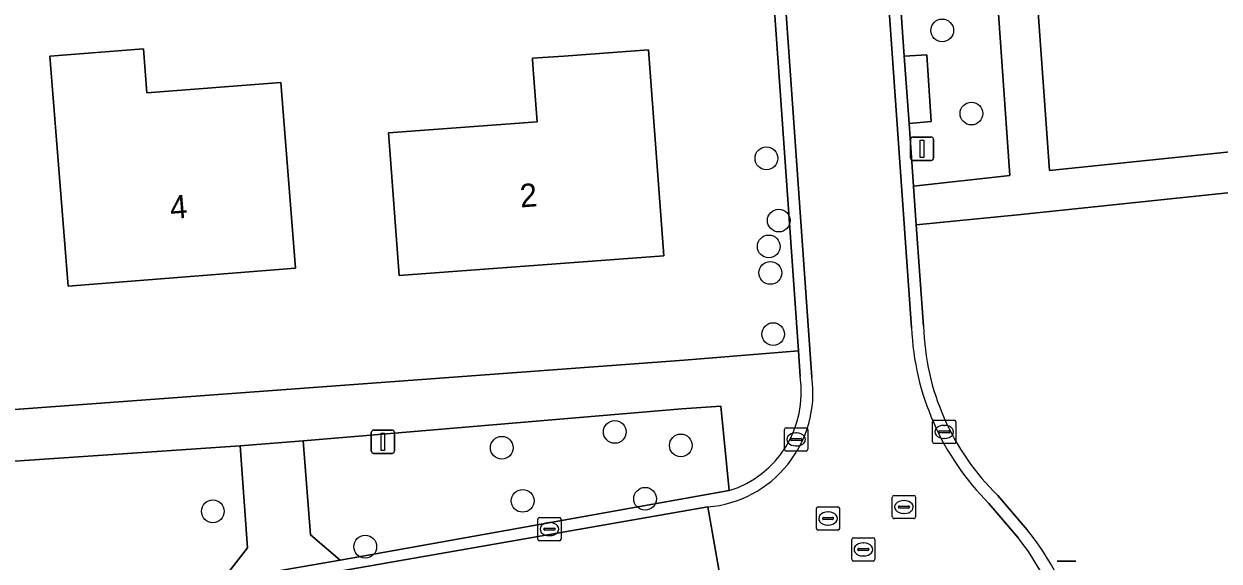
# Model space of a CAD drawing. Extents: x 162661 to 163484, y 380247 to 381230.
# Drawn here: x 163007.2 to 163058.6, y 380440.1 to 380463.2 of the extents above; entities that cross this region are included whole.
import ezdxf

# ---------------------------------------------------------------- set-up
doc = ezdxf.new("R2010")
doc.units = 0
for name, color, linetype in [('IMGEO_Boom', 7, 'Continuous'), ('IMGEO_Erf', 7, 'Continuous'), ('IMGEO_Groenvoorziening', 7, 'Continuous'), ('IMGEO_Kolk', 7, 'Continuous'), ('IMGEO_Lichtmast', 7, 'Continuous'), ('IMGEO_Pand', 7, 'Continuous'), ('IMGEO_Pand_nummerreeks', 7, 'Continuous'), ('IMGEO_Rijbaan_lokaal_gesloten', 7, 'Continuous'), ('IMGEO_Rijbaan_lokaal_open', 7, 'Continuous'), ('IMGEO_Rioolput', 7, 'Continuous'), ('IMGEO_Terreindeel_open', 7, 'Continuous'), ('IMGEO_Voetpad_open', 7, 'Continuous')]:
    doc.layers.add(name, color=color, linetype=linetype)

msp = doc.modelspace()

# ---------------------------------------------------------------- linework, layer by layer
at = {"layer": 'IMGEO_Boom'}
for centre in [(163046.675, 380462.88), (163047.93, 380459.31), (163039.119, 380457.386), (163039.653, 380454.715), (163039.22, 380453.603), (163039.288, 380452.467), (163039.411, 380449.838), (163032.604, 380445.638), (163027.749, 380444.96), (163035.442, 380445.058), (163033.906, 380442.766), (163015.331, 380442.229), (163028.646, 380442.679), (163021.881, 380440.711)]:
    msp.add_circle(centre, 0.489, dxfattribs=at)
at = {"layer": 'IMGEO_Erf'}
for points in [[(163118.63, 380500), (163117.111, 380515.36), (163116.633, 380519.83), (163113.341, 380519.572), (163077.925, 380516.403), (163076.715, 380524.487), (163046.661, 380521.315), (163048.191, 380500), (163051.286, 380456.864), (163068.185, 380458.61), (163067.852, 380461.575), (163082.32, 380468.935), (163117.508, 380474.084), (163120.943, 380474.451), (163120.425, 380480.773)], [(163012.347, 380462.087), (163012.497, 380460.193), (163018.253, 380460.649), (163018.885, 380452.674), (163009.112, 380451.899), (163008.329, 380461.768)], [(163029.067, 380461.629), (163029.063, 380461.681), (163030.41, 380461.78), (163034.054, 380462.049), (163034.707, 380453.201), (163023.338, 380452.362), (163022.97, 380457.348), (163022.886, 380458.486), (163029.264, 380458.957), (163029.098, 380461.2)]]:
    msp.add_lwpolyline(points, close=True, dxfattribs=at)
for points in [[(162947.904, 380489.571), (162929.546, 380483.194), (162909.571, 380476.241), (162906.797, 380475.275), (162901.101, 380473.756), (162901.068, 380473.747), (162901.759, 380471.365), (162899.45, 380470.72), (162899.457, 380470.696), (162910.123, 380431.006), (162913.618, 380431.232), (162955.354, 380434.5), (162954.04, 380438.409), (162989.976, 380441.225), (162989.708, 380445.324), (162996.691, 380445.849), (163000, 380446.098), (163035.591, 380448.726), (163040.495, 380449.119), (163037.069, 380497.617)], [(163123.094, 380449.195), (163122.658, 380455.201), (163120.513, 380455.044), (163119.41, 380454.963), (163090.735, 380452.415), (163083.867, 380451.82), (163076.845, 380451.212), (163068.757, 380453.06), (163068.378, 380456.896), (163049.921, 380454.967), (163045.561, 380454.537), (163045.872, 380450.181)], [(163049.065, 380442.91), (163050.33, 380441.43)]]:
    msp.add_lwpolyline(points, dxfattribs=at)
for centre, radius, start, end in [((163056.428, 380450.48), 10.561, 181.6231, 225.7934), ((163042.209, 380434.755), 10.512, 8.8795, 39.4175)]:
    msp.add_arc(centre, radius, start, end, dxfattribs=at)
at = {"layer": 'IMGEO_Groenvoorziening'}
for points in [[(163048.594, 380470.75), (163044.437, 380470.457), (163045.044, 380461.768), (163046.016, 380461.831), (163046.202, 380458.973), (163045.251, 380458.881), (163045.442, 380456.198), (163049.587, 380456.652)], [(163035.49, 380446.635), (163022.971, 380445.574), (163019.208, 380445.251), (163019.526, 380441.213), (163020.803, 380440.137), (163037.52, 380443.117), (163037.166, 380446.741)], [(163015.718, 380439.242), (163016.823, 380440.655), (163016.5, 380445.039), (163003.852, 380444.188), (163004.277, 380438.675), (163005.639, 380437.488)]]:
    msp.add_lwpolyline(points, close=True, dxfattribs=at)
at = {"layer": 'IMGEO_Kolk'}
for p, q in [((163039.895, 380444.892), (163039.895, 380445.744)), ((163039.97, 380445.818), (163040.822, 380445.818)), ((163040.896, 380445.744), (163040.896, 380444.892)), ((163046.261, 380445.214), (163046.261, 380446.066)), ((163046.336, 380446.14), (163047.188, 380446.14)), ((163046.749, 380445.92), (163046.774, 380445.92)), ((163047.262, 380446.066), (163047.262, 380445.214)), ((163040.154, 380445.312), (163040.154, 380445.324)), ((163040.592, 380445.275), (163040.194, 380445.275)), ((163040.197, 380445.361), (163040.595, 380445.361)), ((163040.383, 380445.598), (163040.408, 380445.598)), ((163040.638, 380445.324), (163040.638, 380445.312)), ((163046.52, 380445.634), (163046.52, 380445.646)), ((163046.958, 380445.597), (163046.56, 380445.597)), ((163046.563, 380445.683), (163046.961, 380445.683)), ((163046.772, 380445.36), (163046.747, 380445.36)), ((163047.004, 380445.646), (163047.004, 380445.634)), ((163040.822, 380444.818), (163039.97, 380444.818)), ((163040.406, 380445.038), (163040.381, 380445.038)), ((163047.188, 380445.14), (163046.336, 380445.14)), ((163029.295, 380441.038), (163029.295, 380441.89)), ((163029.37, 380441.964), (163030.222, 380441.964)), ((163029.783, 380441.744), (163029.808, 380441.744)), ((163030.296, 380441.89), (163030.296, 380441.038)), ((163029.554, 380441.458), (163029.554, 380441.47)), ((163029.992, 380441.421), (163029.594, 380441.421)), ((163029.597, 380441.507), (163029.995, 380441.507)), ((163029.806, 380441.184), (163029.781, 380441.184)), ((163030.038, 380441.47), (163030.038, 380441.458)), ((163030.222, 380440.964), (163029.37, 380440.964))]:
    msp.add_line(p, q, dxfattribs=at)
for points in [[(163039.895, 380444.892), (163039.895, 380445.744)], [(163039.97, 380445.818), (163040.822, 380445.818)], [(163040.896, 380445.744), (163040.896, 380444.892)], [(163046.261, 380445.214), (163046.261, 380446.066)], [(163046.336, 380446.14), (163047.188, 380446.14)], [(163047.262, 380446.066), (163047.262, 380445.214)], [(163040.822, 380444.818), (163039.97, 380444.818)], [(163047.188, 380445.14), (163046.336, 380445.14)], [(163029.295, 380441.038), (163029.295, 380441.89)], [(163029.37, 380441.964), (163030.222, 380441.964)], [(163030.296, 380441.89), (163030.296, 380441.038)], [(163030.222, 380440.964), (163029.37, 380440.964)]]:
    msp.add_lwpolyline(points, dxfattribs=at)
for centre, radius, start, end in [((163039.972, 380445.742), 0.0765, 91.552, 178.448), ((163039.972, 380445.742), 0.0765, 91.552, 178.448), ((163040.82, 380445.742), 0.0765, 1.552, 88.448), ((163040.82, 380445.742), 0.0765, 1.552, 88.448), ((163046.338, 380446.064), 0.0765, 91.552, 178.448), ((163046.338, 380446.064), 0.0765, 91.552, 178.448), ((163047.186, 380446.064), 0.0765, 1.552, 88.448), ((163047.186, 380446.064), 0.0765, 1.552, 88.448), ((163040.194, 380445.321), 0.0403, 85.8775, 175.7526), ((163040.191, 380445.311), 0.0366, 178.938, 274.7102), ((163040.595, 380445.318), 0.043, 264.8664, 352.4533), ((163040.599, 380445.323), 0.0386, 1.7309, 96.639), ((163046.56, 380445.643), 0.0403, 85.8775, 175.7526), ((163046.557, 380445.633), 0.0366, 178.938, 274.7102), ((163046.961, 380445.64), 0.043, 264.8664, 352.4533), ((163046.965, 380445.645), 0.0386, 1.7309, 96.639), ((163039.972, 380444.894), 0.0765, 181.552, 268.448), ((163039.972, 380444.894), 0.0765, 181.552, 268.448), ((163040.82, 380444.894), 0.0765, 271.552, 358.448), ((163040.82, 380444.894), 0.0765, 271.552, 358.448), ((163046.338, 380445.216), 0.0765, 181.552, 268.448), ((163046.338, 380445.216), 0.0765, 181.552, 268.448), ((163047.186, 380445.216), 0.0765, 271.552, 358.448), ((163047.186, 380445.216), 0.0765, 271.552, 358.448), ((163029.372, 380441.888), 0.0765, 91.552, 178.448), ((163029.372, 380441.888), 0.0765, 91.552, 178.448), ((163030.22, 380441.888), 0.0765, 1.552, 88.448), ((163030.22, 380441.888), 0.0765, 1.552, 88.448), ((163029.594, 380441.467), 0.0403, 85.8775, 175.7526), ((163029.591, 380441.457), 0.0366, 178.938, 274.7102), ((163029.995, 380441.464), 0.043, 264.8664, 352.4533), ((163029.999, 380441.469), 0.0386, 1.7309, 96.639), ((163029.372, 380441.04), 0.0765, 181.552, 268.448), ((163029.372, 380441.04), 0.0765, 181.552, 268.448), ((163030.22, 380441.04), 0.0765, 271.552, 358.448), ((163030.22, 380441.04), 0.0765, 271.552, 358.448)]:
    msp.add_arc(centre, radius, start, end, dxfattribs=at)
for centre, major_axis, ratio, start_param, end_param in [((163046.748, 380445.64), (-0.387, 0.002), 0.722429, 4.712389, 7.853982), ((163046.773, 380445.64), (-0.39, 0.002), 0.717154, 1.570796, 4.712389), ((163040.382, 380445.318), (-0.387, 0.002), 0.722429, 4.712389, 7.853982), ((163040.407, 380445.318), (-0.39, 0.002), 0.717154, 1.570796, 4.712389), ((163029.782, 380441.464), (-0.387, 0.002), 0.722429, 4.712389, 7.853982), ((163029.807, 380441.464), (-0.39, 0.002), 0.717154, 1.570796, 4.712389)]:
    msp.add_ellipse(centre, major_axis=major_axis, ratio=ratio, start_param=start_param, end_param=end_param, dxfattribs=at)
at = {"layer": 'IMGEO_Lichtmast'}
for p, q in [((163045.312, 380457.397), (163045.312, 380458.197)), ((163045.312, 380458.197), (163045.312, 380457.397)), ((163045.412, 380458.297), (163046.202, 380458.297)), ((163046.202, 380458.297), (163045.412, 380458.297)), ((163046.302, 380458.197), (163046.302, 380457.397)), ((163046.302, 380457.397), (163046.302, 380458.197)), ((163046.202, 380457.297), (163045.412, 380457.297)), ((163045.412, 380457.297), (163046.202, 380457.297)), ((163022.142, 380444.817), (163022.142, 380445.617)), ((163022.142, 380445.617), (163022.142, 380444.817)), ((163022.242, 380445.717), (163023.032, 380445.717)), ((163023.032, 380445.717), (163022.242, 380445.717)), ((163023.132, 380445.617), (163023.132, 380444.817)), ((163023.132, 380444.817), (163023.132, 380445.617)), ((163023.032, 380444.717), (163022.242, 380444.717)), ((163022.242, 380444.717), (163023.032, 380444.717)), ((163051.62, 380440.093), (163052.41, 380440.093)), ((163052.41, 380440.093), (163051.62, 380440.093))]:
    msp.add_line(p, q, dxfattribs=at)
for points in [[(163045.732, 380458.172), (163045.882, 380458.172), (163045.882, 380457.422), (163045.732, 380457.422), (163045.732, 380458.172)], [(163022.562, 380445.592), (163022.712, 380445.592), (163022.712, 380444.842), (163022.562, 380444.842), (163022.562, 380445.592)]]:
    msp.add_lwpolyline(points, dxfattribs=at)
for centre, start, end in [((163045.412, 380458.197), 90, 180), ((163045.412, 380458.197), 90, 180), ((163046.202, 380458.197), 0, 90), ((163046.202, 380458.197), 360, 90), ((163045.412, 380457.397), 180, 270), ((163045.412, 380457.397), 180, 270), ((163046.202, 380457.397), 270, 0), ((163046.202, 380457.397), 270, 0), ((163022.242, 380445.617), 90, 180), ((163022.242, 380445.617), 90, 180), ((163023.032, 380445.617), 0, 90), ((163023.032, 380445.617), 360, 90), ((163022.242, 380444.817), 180, 270), ((163022.242, 380444.817), 180, 270), ((163023.032, 380444.817), 270, 0), ((163023.032, 380444.817), 270, 0)]:
    msp.add_arc(centre, 0.1, start, end, dxfattribs=at)
at = {"layer": 'IMGEO_Pand'}
for points in [[(163009.112, 380451.899), (163018.885, 380452.674), (163018.253, 380460.649), (163012.497, 380460.193), (163012.347, 380462.087), (163008.329, 380461.768)], [(163034.054, 380462.049), (163030.41, 380461.78), (163029.063, 380461.681), (163029.067, 380461.629), (163029.098, 380461.2), (163029.264, 380458.957), (163022.886, 380458.486), (163022.97, 380457.348), (163023.338, 380452.362), (163034.707, 380453.201)]]:
    msp.add_lwpolyline(points, close=True, dxfattribs=at)
at = {"layer": 'IMGEO_Rijbaan_lokaal_gesloten'}
for points in [[(163022.717, 380767.964), (163022.107, 380776.024), (163017.916, 380772.446), (163017.988, 380771.487), (163018.303, 380767.59), (163023.593, 380693.674), (163033.38, 380556.929), (163037.467, 380499.08), (163041.077, 380447.98)], [(163045.357, 380450.111), (163037.801, 380557.176), (163035.712, 380586.364), (163022.717, 380767.964)], [(163036.608, 380442.417), (163037.362, 380438.095), (163040.445, 380438.633)], [(163049.959, 380441.072), (163048.684, 380442.57)]]:
    msp.add_lwpolyline(points, dxfattribs=at)
msp.add_lwpolyline([(163037.362, 380438.095), (163036.608, 380442.417), (162956.429, 380428.423), (162918.293, 380421.767), (162919.308, 380417.511)], close=True, dxfattribs=at)
for centre, radius, start, end in [((163056.64, 380450.585), 11.293, 182.4032, 225.2098), ((163036.198, 380447.323), 4.923, 274.7816, 7.6655), ((163041.493, 380434.437), 10.756, 10.1998, 38.0843)]:
    msp.add_arc(centre, radius, start, end, dxfattribs=at)
at = {"layer": 'IMGEO_Rijbaan_lokaal_open'}
for points in [[(163038.478, 380554.744), (163038.46, 380555.004), (163038.407, 380555.75), (163038.328, 380556.861), (163038.303, 380557.221), (163038.126, 380559.836), (163037.854, 380563.848), (163037.639, 380566.853), (163036.238, 380586.402), (163035.712, 380586.364), (163037.801, 380557.176), (163045.357, 380450.111)], [(163045.872, 380450.181), (163045.561, 380454.537), (163045.442, 380456.198), (163045.251, 380458.881), (163045.044, 380461.768), (163044.437, 380470.457), (163044.396, 380471.056), (163043.227, 380487.793), (163043.08, 380489.895), (163043.021, 380490.741), (163042.847, 380493.184), (163040.881, 380520.778), (163040.757, 380522.506), (163039.678, 380537.772), (163039.456, 380540.911), (163038.478, 380554.744)], [(163037.467, 380499.08), (163036.984, 380499.046), (163037.069, 380497.617), (163040.495, 380449.119), (163040.566, 380448.014)], [(163041.077, 380447.98), (163037.467, 380499.08)], [(163037.52, 380443.117), (163020.803, 380440.137), (163018.489, 380439.724), (163015.718, 380439.242), (163005.639, 380437.488), (163000.017, 380436.509), (162980.753, 380433.157), (162975.066, 380432.167), (162974.077, 380431.995), (162971.707, 380431.582), (162959.369, 380429.435), (162956.344, 380428.909), (162956.429, 380428.423), (163036.608, 380442.417)], [(163050.33, 380441.43), (163049.065, 380442.91)], [(163048.684, 380442.57), (163049.959, 380441.072)]]:
    msp.add_lwpolyline(points, dxfattribs=at)
for centre, radius, start, end in [((163056.64, 380450.585), 11.293, 182.4032, 225.2098), ((163056.428, 380450.48), 10.561, 181.6231, 225.7934), ((163036.198, 380447.323), 4.923, 274.7816, 7.6655), ((163036.208, 380447.329), 4.412, 287.3038, 8.9319), ((163042.209, 380434.755), 10.512, 8.8795, 39.4175), ((163041.493, 380434.437), 10.756, 10.1998, 38.0843)]:
    msp.add_arc(centre, radius, start, end, dxfattribs=at)
at = {"layer": 'IMGEO_Rioolput'}
for p, q in [((163044.531, 380441.988), (163044.531, 380442.84)), ((163044.606, 380442.914), (163045.458, 380442.914)), ((163045.019, 380442.694), (163045.044, 380442.694)), ((163045.532, 380442.84), (163045.532, 380441.988)), ((163041.267, 380441.495), (163041.267, 380442.347)), ((163041.342, 380442.421), (163042.194, 380442.421)), ((163041.755, 380442.201), (163041.78, 380442.201)), ((163042.268, 380442.347), (163042.268, 380441.495)), ((163044.79, 380442.408), (163044.79, 380442.42)), ((163045.228, 380442.371), (163044.83, 380442.371)), ((163044.833, 380442.457), (163045.231, 380442.457)), ((163045.274, 380442.42), (163045.274, 380442.408)), ((163041.526, 380441.915), (163041.526, 380441.927)), ((163041.964, 380441.878), (163041.566, 380441.878)), ((163041.569, 380441.964), (163041.967, 380441.964)), ((163041.778, 380441.641), (163041.753, 380441.641)), ((163042.01, 380441.927), (163042.01, 380441.915)), ((163045.458, 380441.914), (163044.606, 380441.914)), ((163045.042, 380442.134), (163045.017, 380442.134)), ((163042.194, 380441.421), (163041.342, 380441.421)), ((163042.785, 380440.168), (163042.785, 380441.02)), ((163042.86, 380441.094), (163043.712, 380441.094)), ((163043.087, 380440.637), (163043.485, 380440.637)), ((163043.273, 380440.874), (163043.298, 380440.874)), ((163043.786, 380441.02), (163043.786, 380440.168)), ((163043.044, 380440.588), (163043.044, 380440.6)), ((163043.482, 380440.551), (163043.084, 380440.551)), ((163043.296, 380440.314), (163043.271, 380440.314)), ((163043.528, 380440.6), (163043.528, 380440.588)), ((163043.712, 380440.094), (163042.86, 380440.094))]:
    msp.add_line(p, q, dxfattribs=at)
for points in [[(163044.531, 380441.988), (163044.531, 380442.84)], [(163044.606, 380442.914), (163045.458, 380442.914)], [(163045.532, 380442.84), (163045.532, 380441.988)], [(163041.267, 380441.495), (163041.267, 380442.347)], [(163041.342, 380442.421), (163042.194, 380442.421)], [(163042.268, 380442.347), (163042.268, 380441.495)], [(163045.458, 380441.914), (163044.606, 380441.914)], [(163042.194, 380441.421), (163041.342, 380441.421)], [(163042.785, 380440.168), (163042.785, 380441.02)], [(163042.86, 380441.094), (163043.712, 380441.094)], [(163043.786, 380441.02), (163043.786, 380440.168)], [(163043.712, 380440.094), (163042.86, 380440.094)]]:
    msp.add_lwpolyline(points, dxfattribs=at)
for centre, radius, start, end in [((163044.608, 380442.838), 0.0765, 91.552, 178.448), ((163044.608, 380442.838), 0.0765, 91.552, 178.448), ((163045.456, 380442.838), 0.0765, 1.552, 88.448), ((163045.456, 380442.838), 0.0765, 1.552, 88.448), ((163041.344, 380442.345), 0.0765, 91.552, 178.448), ((163041.344, 380442.345), 0.0765, 91.552, 178.448), ((163042.192, 380442.345), 0.0765, 1.552, 88.448), ((163042.192, 380442.345), 0.0765, 1.552, 88.448), ((163044.83, 380442.417), 0.0403, 85.8775, 175.7526), ((163044.827, 380442.407), 0.0366, 178.938, 274.7102), ((163045.231, 380442.414), 0.043, 264.8664, 352.4533), ((163045.235, 380442.419), 0.0386, 1.7309, 96.639), ((163041.566, 380441.924), 0.0403, 85.8775, 175.7526), ((163041.563, 380441.914), 0.0366, 178.938, 274.7102), ((163041.967, 380441.921), 0.043, 264.8664, 352.4533), ((163041.971, 380441.926), 0.0386, 1.7309, 96.639), ((163044.608, 380441.99), 0.0765, 181.552, 268.448), ((163044.608, 380441.99), 0.0765, 181.552, 268.448), ((163045.456, 380441.99), 0.0765, 271.552, 358.448), ((163045.456, 380441.99), 0.0765, 271.552, 358.448), ((163041.344, 380441.497), 0.0765, 181.552, 268.448), ((163041.344, 380441.497), 0.0765, 181.552, 268.448), ((163042.192, 380441.497), 0.0765, 271.552, 358.448), ((163042.192, 380441.497), 0.0765, 271.552, 358.448), ((163042.862, 380441.018), 0.0765, 91.552, 178.448), ((163042.862, 380441.018), 0.0765, 91.552, 178.448), ((163043.084, 380440.597), 0.0403, 85.8775, 175.7526), ((163043.489, 380440.599), 0.0386, 1.7309, 96.639), ((163043.71, 380441.018), 0.0765, 1.552, 88.448), ((163043.71, 380441.018), 0.0765, 1.552, 88.448), ((163042.862, 380440.17), 0.0765, 181.552, 268.448), ((163042.862, 380440.17), 0.0765, 181.552, 268.448), ((163043.081, 380440.587), 0.0366, 178.938, 274.7102), ((163043.485, 380440.594), 0.043, 264.8664, 352.4533), ((163043.71, 380440.17), 0.0765, 271.552, 358.448), ((163043.71, 380440.17), 0.0765, 271.552, 358.448)]:
    msp.add_arc(centre, radius, start, end, dxfattribs=at)
for centre, major_axis, ratio, start_param, end_param in [((163045.018, 380442.414), (-0.387, 0.002), 0.722429, 4.712389, 7.853982), ((163045.043, 380442.414), (-0.39, 0.002), 0.717154, 1.570796, 4.712389), ((163041.754, 380441.921), (-0.387, 0.002), 0.722429, 4.712389, 7.853982), ((163041.779, 380441.921), (-0.39, 0.002), 0.717154, 1.570796, 4.712389), ((163043.272, 380440.594), (-0.387, 0.002), 0.722429, 4.712389, 7.853982), ((163043.297, 380440.594), (-0.39, 0.002), 0.717154, 1.570796, 4.712389)]:
    msp.add_ellipse(centre, major_axis=major_axis, ratio=ratio, start_param=start_param, end_param=end_param, dxfattribs=at)
at = {"layer": 'IMGEO_Terreindeel_open'}
msp.add_lwpolyline([(163045.251, 380458.881), (163046.202, 380458.973), (163046.016, 380461.831), (163045.044, 380461.768)], close=True, dxfattribs=at)
at = {"layer": 'IMGEO_Voetpad_open'}
for points in [[(163082.32, 380468.935), (163067.852, 380461.575), (163068.185, 380458.61), (163051.286, 380456.864), (163048.191, 380500)], [(163048.594, 380470.75), (163049.587, 380456.652), (163045.442, 380456.198), (163045.561, 380454.537), (163049.921, 380454.967), (163068.378, 380456.896), (163068.757, 380453.06), (163076.845, 380451.212), (163083.867, 380451.82), (163083.594, 380454.84), (163076.576, 380454.183), (163076.683, 380453), (163070.39, 380454.553), (163069.853, 380460.403), (163082.489, 380467.065)], [(163040.566, 380448.014), (163040.495, 380449.119), (163035.591, 380448.726), (163000, 380446.098)], [(163003.852, 380444.188), (163016.5, 380445.039), (163019.208, 380445.251), (163022.971, 380445.574), (163035.49, 380446.635), (163037.166, 380446.741), (163037.52, 380443.117)]]:
    msp.add_lwpolyline(points, dxfattribs=at)
msp.add_lwpolyline([(163020.803, 380440.137), (163019.526, 380441.213), (163019.208, 380445.251), (163016.5, 380445.039), (163016.823, 380440.655), (163015.718, 380439.242), (163018.489, 380439.724)], close=True, dxfattribs=at)
msp.add_arc((163036.208, 380447.329), 4.412, 287.3038, 8.9319, dxfattribs=at)

# ---------------------------------------------------------------- texts
at = {"layer": 'IMGEO_Pand_nummerreeks'}
for s, rotation, p in [('2', 4.2227, (163028.56, 380455.275)), ('4', 4.5341, (163013.524, 380454.776))]:
    msp.add_text(s, height=1, rotation=rotation, dxfattribs=at).set_placement(p)

doc.saveas('drawing.dxf')
